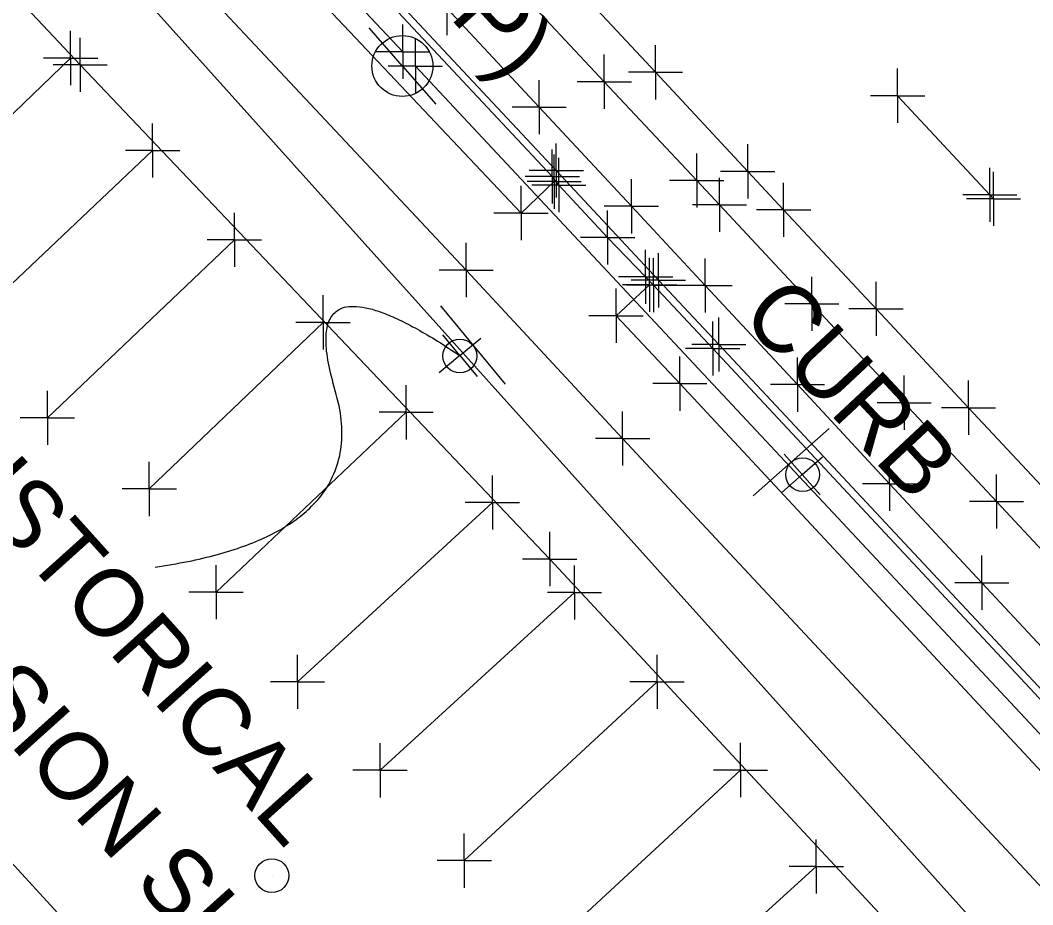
# Model space of a CAD drawing. Extents: x 0 to 1944463, y 0 to 420651.
# Drawn here: x 1943501.3 to 1943576.1, y 416992 to 417057.4 of the extents above; entities that cross this region are included whole.
import ezdxf

# ---------------------------------------------------------------- set-up
doc = ezdxf.new("R2010")
doc.units = 0
for name, color, linetype in [('SUR - DTM - Breaklines', 7, 'Continuous'), ('SUR - DTM - Breaklines - Points - Locators', 7, 'Continuous'), ('SUR - DTM - Spot Points - Locators', 7, 'Continuous'), ('SUR - NON-TRAN - Features', 7, 'Continuous'), ('SUR - NON-TRAN - Features - Points - Locators', 7, 'Continuous'), ('SUR - NON-TRAN - Features Text', 7, 'Continuous'), ('SUR - PROPERTY - Property Lines', 7, 'Continuous'), ('SUR - TR-CTRL - Pavement Marking', 7, 'Continuous'), ('SUR - TR-CTRL - Pavement Marking - Points - Locators', 7, 'Continuous'), ('SUR - TR-CTRL - Signs and Devices', 7, 'Continuous'), ('SUR - TR-CTRL - Signs and Devices - Points - Locators', 7, 'Continuous'), ('SUR - TRAN - Features', 7, 'Continuous'), ('SUR - TRAN - Features - Points - Locators', 7, 'Continuous'), ('SUR - TRAN - Features Text', 7, 'Continuous'), ('SUR - TRAN - Roads', 7, 'Continuous'), ('SUR - UTL - Fiber Optic Cable (Underground)', 7, 'Continuous'), ('SUR - UTL - Overhead Wire Crossings', 7, 'Continuous'), ('SUR - UTL - Overhead Wire Crossings - Points - Locators', 7, 'Continuous'), ('SUR - UTL - Poles and Miscellaneous', 7, 'Continuous')]:
    doc.layers.add(name, color=color, linetype=linetype)

msp = doc.modelspace()

# ---------------------------------------------------------------- linework, layer by layer
at = {"layer": 'SUR - DTM - Breaklines'}
msp.add_lwpolyline([(1943690.037, 416884.41), (1943687.662, 416887.901), (1943684.141, 416892.114), (1943657.009, 416921.299), (1943621.67, 416959.115), (1943586.87, 416996.211), (1943552.435, 417033.099), (1943548.063, 417037.789), (1943547.477, 417038.396), (1943544.67, 417041.299), (1943541.061, 417045.18), (1943540.584, 417045.813), (1943504.988, 417083.827), (1943481.846, 417108.505), (1943446.671, 417146.1), (1943414.771, 417178.279)], dxfattribs=at)
at = {"layer": 'SUR - DTM - Breaklines - Points - Locators'}
for p, q in [((1943540.584, 417045.813), (1943540.584, 417047.813)), ((1943541.061, 417045.18), (1943541.061, 417047.18)), ((1943540.584, 417045.813), (1943538.584, 417045.813)), ((1943540.584, 417045.813), (1943542.584, 417045.813)), ((1943540.584, 417045.813), (1943540.584, 417043.813)), ((1943541.061, 417045.18), (1943539.061, 417045.18)), ((1943541.061, 417045.18), (1943543.061, 417045.18)), ((1943541.061, 417045.18), (1943541.061, 417043.18)), ((1943544.67, 417041.299), (1943544.67, 417043.299)), ((1943544.67, 417041.299), (1943542.67, 417041.299)), ((1943544.67, 417041.299), (1943546.67, 417041.299)), ((1943544.67, 417041.299), (1943544.67, 417039.299)), ((1943547.477, 417038.396), (1943547.477, 417040.396)), ((1943548.063, 417037.789), (1943548.063, 417039.789)), ((1943547.477, 417038.396), (1943545.477, 417038.396)), ((1943547.477, 417038.396), (1943549.477, 417038.396)), ((1943547.477, 417038.396), (1943547.477, 417036.396)), ((1943548.063, 417037.789), (1943546.063, 417037.789)), ((1943548.063, 417037.789), (1943550.063, 417037.789)), ((1943548.063, 417037.789), (1943548.063, 417035.789)), ((1943552.435, 417033.099), (1943552.435, 417035.099)), ((1943552.435, 417033.099), (1943550.435, 417033.099)), ((1943552.435, 417033.099), (1943554.435, 417033.099)), ((1943552.435, 417033.099), (1943552.435, 417031.099))]:
    msp.add_line(p, q, dxfattribs=at)
at = {"layer": 'SUR - DTM - Spot Points - Locators'}
msp.add_line((1943519.88, 416994.137), (1943519.88, 416994.137), dxfattribs=at)
msp.add_circle((1943519.869, 416994.148), 1.25, dxfattribs=at)
at = {"layer": 'SUR - NON-TRAN - Features'}
msp.add_line((1943532.315, 417036.25), (1943537.094, 417030.47), dxfattribs=at)
msp.add_circle((1943533.755, 417032.547), 1.25, dxfattribs=at)
at = {"layer": 'SUR - NON-TRAN - Features - Points - Locators'}
for q in [(1943532.486, 417034.122), (1943535.302, 417033.855), (1943532.219, 417031.306), (1943535.035, 417031.039)]:
    msp.add_line((1943533.761, 417032.58), q, dxfattribs=at)
at = {"layer": 'SUR - NON-TRAN - Features Text'}
msp.add_open_spline([(1943511.236, 417016.947), (1943527.718, 417019.334), (1943521.32, 417040.925), (1943533.761, 417032.58)], degree=2, dxfattribs=at)
at = {"layer": 'SUR - PROPERTY - Property Lines'}
for p, q in [((1943532.796, 417058.251), (1943532.796, 417056.251)), ((1943539.609, 417050.932), (1943539.609, 417052.932)), ((1943539.609, 417050.932), (1943537.609, 417050.932)), ((1943539.609, 417050.932), (1943541.609, 417050.932)), ((1943539.609, 417050.932), (1943539.609, 417048.932)), ((1943546.423, 417043.612), (1943546.423, 417045.612)), ((1943546.423, 417043.612), (1943544.423, 417043.612)), ((1943546.423, 417043.612), (1943548.423, 417043.612)), ((1943546.423, 417043.612), (1943546.423, 417041.612)), ((1943551.879, 417037.752), (1943551.879, 417039.752)), ((1943551.879, 417037.752), (1943549.879, 417037.752)), ((1943551.879, 417037.752), (1943553.879, 417037.752)), ((1943551.879, 417037.752), (1943551.879, 417035.752)), ((1943558.693, 417030.433), (1943558.693, 417032.433)), ((1943558.693, 417030.433), (1943556.693, 417030.433)), ((1943558.693, 417030.433), (1943560.693, 417030.433)), ((1943558.693, 417030.433), (1943558.693, 417028.433)), ((1943565.507, 417023.113), (1943565.507, 417025.113)), ((1943565.507, 417023.113), (1943563.507, 417023.113)), ((1943565.507, 417023.113), (1943567.507, 417023.113)), ((1943565.507, 417023.113), (1943565.507, 417021.113)), ((1943572.32, 417015.794), (1943572.32, 417017.794)), ((1943572.32, 417015.794), (1943570.32, 417015.794)), ((1943572.32, 417015.794), (1943574.32, 417015.794)), ((1943572.32, 417015.794), (1943572.32, 417013.794))]:
    msp.add_line(p, q, dxfattribs=at)
at = {"layer": 'SUR - TR-CTRL - Pavement Marking'}
for points in [[(1943499.195, 417106.006), (1943506.035, 417098.711), (1943512.875, 417091.417), (1943519.716, 417084.122), (1943520.96, 417082.795), (1943527.773, 417075.474), (1943534.585, 417068.154), (1943541.397, 417060.833), (1943548.21, 417053.513), (1943555.022, 417046.192), (1943557.674, 417043.342), (1943564.5, 417036.034), (1943571.327, 417028.727), (1943578.153, 417021.419), (1943584.979, 417014.111), (1943591.805, 417006.803), (1943598.631, 416999.495), (1943605.457, 416992.187), (1943608.116, 416989.341), (1943614.942, 416982.033), (1943621.768, 416974.725), (1943628.595, 416967.418), (1943635.421, 416960.11), (1943642.247, 416952.802)], [(1943504.999, 417054.566), (1943491.021, 417041.097)], [(1943566.098, 417051.785), (1943572.905, 417044.459), (1943573.181, 417044.162)], [(1943497.311, 417034.718), (1943511.056, 417047.731)], [(1943517.094, 417041.139), (1943503.284, 417027.979)], [(1943510.812, 417022.722), (1943523.645, 417035.034)], [(1943529.79, 417028.386), (1943515.743, 417015.091)], [(1943521.761, 417008.465), (1943536.155, 417021.717)], [(1943542.22, 417015.077), (1943527.86, 417001.934)], [(1943534.084, 416995.257), (1943548.321, 417008.478)], [(1943554.489, 417001.953), (1943540.209, 416988.716)], [(1943546.325, 416982.336), (1943560.087, 416994.828)]]:
    msp.add_lwpolyline(points, dxfattribs=at)
at = {"layer": 'SUR - TR-CTRL - Pavement Marking - Points - Locators'}
for p, q in [((1943504.999, 417054.566), (1943504.999, 417056.566)), ((1943548.21, 417053.513), (1943548.21, 417055.513)), ((1943504.999, 417054.566), (1943502.999, 417054.566)), ((1943504.999, 417054.566), (1943506.999, 417054.566)), ((1943504.999, 417054.566), (1943504.999, 417052.566)), ((1943548.21, 417053.513), (1943546.21, 417053.513)), ((1943548.21, 417053.513), (1943550.21, 417053.513)), ((1943548.21, 417053.513), (1943548.21, 417051.513)), ((1943566.098, 417051.785), (1943566.098, 417053.785)), ((1943566.098, 417051.785), (1943564.098, 417051.785)), ((1943566.098, 417051.785), (1943568.098, 417051.785)), ((1943566.098, 417051.785), (1943566.098, 417049.785)), ((1943511.056, 417047.731), (1943511.056, 417049.731)), ((1943555.022, 417046.192), (1943555.022, 417048.192)), ((1943511.056, 417047.731), (1943509.056, 417047.731)), ((1943511.056, 417047.731), (1943513.056, 417047.731)), ((1943511.056, 417047.731), (1943511.056, 417045.731)), ((1943572.905, 417044.459), (1943572.905, 417046.459)), ((1943555.022, 417046.192), (1943553.022, 417046.192)), ((1943555.022, 417046.192), (1943557.022, 417046.192)), ((1943555.022, 417046.192), (1943555.022, 417044.192)), ((1943573.181, 417044.162), (1943573.181, 417046.162)), ((1943557.674, 417043.342), (1943557.674, 417045.342)), ((1943572.905, 417044.459), (1943570.905, 417044.459)), ((1943573.181, 417044.162), (1943571.181, 417044.162)), ((1943572.905, 417044.459), (1943574.905, 417044.459)), ((1943572.905, 417044.459), (1943572.905, 417042.459)), ((1943573.181, 417044.162), (1943575.181, 417044.162)), ((1943573.181, 417044.162), (1943573.181, 417042.162)), ((1943517.094, 417041.139), (1943517.094, 417043.139)), ((1943557.674, 417043.342), (1943555.674, 417043.342)), ((1943557.674, 417043.342), (1943559.674, 417043.342)), ((1943557.674, 417043.342), (1943557.674, 417041.342)), ((1943517.094, 417041.139), (1943515.094, 417041.139)), ((1943517.094, 417041.139), (1943519.094, 417041.139)), ((1943517.094, 417041.139), (1943517.094, 417039.139)), ((1943564.5, 417036.034), (1943564.5, 417038.034)), ((1943523.645, 417035.034), (1943523.645, 417037.034)), ((1943564.5, 417036.034), (1943562.5, 417036.034)), ((1943564.5, 417036.034), (1943566.5, 417036.034)), ((1943564.5, 417036.034), (1943564.5, 417034.034)), ((1943523.645, 417035.034), (1943521.645, 417035.034)), ((1943523.645, 417035.034), (1943525.645, 417035.034)), ((1943523.645, 417035.034), (1943523.645, 417033.034)), ((1943571.327, 417028.727), (1943571.327, 417030.727)), ((1943503.284, 417027.979), (1943503.284, 417029.979)), ((1943529.79, 417028.386), (1943529.79, 417030.386)), ((1943571.327, 417028.727), (1943569.327, 417028.727)), ((1943571.327, 417028.727), (1943573.327, 417028.727)), ((1943571.327, 417028.727), (1943571.327, 417026.727)), ((1943503.284, 417027.979), (1943501.284, 417027.979)), ((1943503.284, 417027.979), (1943505.284, 417027.979)), ((1943503.284, 417027.979), (1943503.284, 417025.979)), ((1943529.79, 417028.386), (1943527.79, 417028.386)), ((1943529.79, 417028.386), (1943531.79, 417028.386)), ((1943529.79, 417028.386), (1943529.79, 417026.386)), ((1943510.812, 417022.722), (1943510.812, 417024.722)), ((1943536.155, 417021.717), (1943536.155, 417023.717)), ((1943510.812, 417022.722), (1943508.812, 417022.722)), ((1943510.812, 417022.722), (1943512.812, 417022.722)), ((1943510.812, 417022.722), (1943510.812, 417020.722)), ((1943536.155, 417021.717), (1943534.155, 417021.717)), ((1943536.155, 417021.717), (1943538.155, 417021.717)), ((1943536.155, 417021.717), (1943536.155, 417019.717)), ((1943515.743, 417015.091), (1943515.743, 417017.091)), ((1943542.22, 417015.077), (1943542.22, 417017.077)), ((1943515.743, 417015.091), (1943513.743, 417015.091)), ((1943515.743, 417015.091), (1943517.743, 417015.091)), ((1943515.743, 417015.091), (1943515.743, 417013.091)), ((1943542.22, 417015.077), (1943540.22, 417015.077)), ((1943542.22, 417015.077), (1943544.22, 417015.077)), ((1943542.22, 417015.077), (1943542.22, 417013.077)), ((1943521.761, 417008.465), (1943521.761, 417010.465)), ((1943548.321, 417008.478), (1943548.321, 417010.478)), ((1943521.761, 417008.465), (1943519.761, 417008.465)), ((1943521.761, 417008.465), (1943523.761, 417008.465)), ((1943521.761, 417008.465), (1943521.761, 417006.465)), ((1943548.321, 417008.478), (1943546.321, 417008.478)), ((1943548.321, 417008.478), (1943550.321, 417008.478)), ((1943548.321, 417008.478), (1943548.321, 417006.478)), ((1943527.86, 417001.934), (1943527.86, 417003.934)), ((1943554.489, 417001.953), (1943554.489, 417003.953)), ((1943527.86, 417001.934), (1943525.86, 417001.934)), ((1943527.86, 417001.934), (1943529.86, 417001.934)), ((1943527.86, 417001.934), (1943527.86, 416999.934)), ((1943554.489, 417001.953), (1943552.489, 417001.953)), ((1943554.489, 417001.953), (1943556.489, 417001.953)), ((1943554.489, 417001.953), (1943554.489, 416999.953)), ((1943534.084, 416995.257), (1943534.084, 416997.257)), ((1943560.087, 416994.828), (1943560.087, 416996.828)), ((1943534.084, 416995.257), (1943532.084, 416995.257)), ((1943534.084, 416995.257), (1943536.084, 416995.257)), ((1943534.084, 416995.257), (1943534.084, 416993.257)), ((1943560.087, 416994.828), (1943558.087, 416994.828)), ((1943560.087, 416994.828), (1943562.087, 416994.828)), ((1943560.087, 416994.828), (1943560.087, 416992.828))]:
    msp.add_line(p, q, dxfattribs=at)
at = {"layer": 'SUR - TR-CTRL - Signs and Devices'}
msp.add_line((1943555.42, 417022.227), (1943561.048, 417027.184), dxfattribs=at)
msp.add_circle((1943559.076, 417023.782), 1.25, dxfattribs=at)
at = {"layer": 'SUR - TR-CTRL - Signs and Devices - Points - Locators'}
for q in [(1943557.721, 417025.287), (1943560.544, 417025.109), (1943557.543, 417022.465), (1943560.366, 417022.286)]:
    msp.add_line((1943559.043, 417023.787), q, dxfattribs=at)
at = {"layer": 'SUR - TRAN - Features'}
for points in [[(1943690.517, 416884.687), (1943688.171, 416888.179), (1943684.491, 416892.496), (1943657.382, 416921.566), (1943622.127, 416959.409), (1943587.363, 416996.51), (1943552.883, 417033.403), (1943548.422, 417038.143), (1943540.877, 417046.253), (1943505.414, 417084.161), (1943482.193, 417108.964), (1943447.041, 417146.494), (1943415.051, 417178.837)], [(1943540.728, 417045.434), (1943538.275, 417043.113), (1943502.36, 417081.158), (1943479.486, 417105.732), (1943444.03, 417143.558), (1943413.78, 417176.123), (1943414.656, 417178.251)], [(1943683.475, 416879.002), (1943650.193, 416914.722), (1943614.895, 416952.654), (1943579.604, 416990.202), (1943545.778, 417026.452), (1943534.226, 417038.899), (1943498.133, 417077.367), (1943475.267, 417101.767), (1943439.87, 417139.584), (1943410.719, 417170.507), (1943406.186, 417175.311), (1943401.196, 417176.55), (1943395.893, 417176.476), (1943388.428, 417174.941), (1943381.482, 417171.318), (1943374.135, 417163.898), (1943371.169, 417159.245), (1943367.675, 417150.231), (1943360.721, 417127.894)], [(1943497.263, 417103.321), (1943504.089, 417096.012), (1943510.914, 417088.704), (1943517.74, 417081.396), (1943523.951, 417074.745), (1943530.777, 417067.436), (1943537.602, 417060.128), (1943544.428, 417052.82), (1943551.253, 417045.511), (1943552.931, 417043.715), (1943559.756, 417036.407), (1943566.582, 417029.098), (1943573.407, 417021.79), (1943580.233, 417014.481), (1943587.058, 417007.173), (1943593.884, 416999.865), (1943598.274, 416995.164), (1943605.099, 416987.855), (1943611.925, 416980.547), (1943618.75, 416973.238), (1943625.576, 416965.93), (1943632.401, 416958.621), (1943639.227, 416951.313)], [(1943697.4, 416860.877), (1943690.662, 416853.516), (1943680.011, 416848.771), (1943671.071, 416850.108), (1943659.172, 416861.163), (1943671.245, 416876.496), (1943646.14, 416904.56), (1943621.368, 416931.316), (1943572.636, 416982.883), (1943540.39, 417017.544), (1943505.699, 417054.06), (1943474.434, 417087.298), (1943457.685, 417072.554), (1943450.018, 417075.306), (1943447.742, 417078.93), (1943449.061, 417085.558), (1943418.603, 417095.278), (1943390.386, 417103.24), (1943385.223, 417087.294), (1943382.77, 417085.376), (1943380.03, 417085.521), (1943353.12, 417094.43), (1943345.493, 417101.695)], [(1943367.746, 417029.633), (1943406.307, 417018.531), (1943452.477, 417004.04), (1943496.412, 416990.112), (1943492.274, 416976.315), (1943492.525, 416974.048), (1943494.452, 416971.837), (1943520.477, 416963.597), (1943522.896, 416964.658), (1943524.259, 416966.561), (1943524.573, 416968.951), (1943494.435, 417001.865), (1943466.714, 417030.326), (1943464.676, 417030.907), (1943462.024, 417029.981), (1943457.335, 417015.719), (1943413.349, 417029.479), (1943372.153, 417042.1)], [(1943689.969, 416884.205), (1943688.032, 416882.685), (1943654.543, 416918.706), (1943619.098, 416956.562), (1943584.119, 416993.893), (1943550.009, 417030.506), (1943545.291, 417035.524), (1943547.776, 417037.81)]]:
    msp.add_lwpolyline(points, dxfattribs=at)
at = {"layer": 'SUR - TRAN - Features - Points - Locators'}
for p, q in [((1943505.699, 417054.06), (1943505.699, 417056.06)), ((1943544.428, 417052.82), (1943544.428, 417054.82)), ((1943505.699, 417054.06), (1943503.699, 417054.06)), ((1943505.699, 417054.06), (1943507.699, 417054.06)), ((1943505.699, 417054.06), (1943505.699, 417052.06)), ((1943544.428, 417052.82), (1943542.428, 417052.82)), ((1943544.428, 417052.82), (1943546.428, 417052.82)), ((1943544.428, 417052.82), (1943544.428, 417050.82)), ((1943540.877, 417046.253), (1943540.877, 417048.253)), ((1943540.728, 417045.434), (1943540.728, 417047.434)), ((1943551.253, 417045.511), (1943551.253, 417047.511)), ((1943540.877, 417046.253), (1943538.877, 417046.253)), ((1943540.877, 417046.253), (1943542.877, 417046.253)), ((1943540.877, 417046.253), (1943540.877, 417044.253)), ((1943552.931, 417043.715), (1943552.931, 417045.715)), ((1943538.275, 417043.113), (1943538.275, 417045.113)), ((1943540.728, 417045.434), (1943538.728, 417045.434)), ((1943540.728, 417045.434), (1943542.728, 417045.434)), ((1943540.728, 417045.434), (1943540.728, 417043.434)), ((1943551.253, 417045.511), (1943549.253, 417045.511)), ((1943551.253, 417045.511), (1943553.253, 417045.511)), ((1943551.253, 417045.511), (1943551.253, 417043.511)), ((1943552.931, 417043.715), (1943550.931, 417043.715)), ((1943552.931, 417043.715), (1943554.931, 417043.715)), ((1943552.931, 417043.715), (1943552.931, 417041.715)), ((1943538.275, 417043.113), (1943536.275, 417043.113)), ((1943538.275, 417043.113), (1943540.275, 417043.113)), ((1943538.275, 417043.113), (1943538.275, 417041.113)), ((1943534.226, 417038.899), (1943534.226, 417040.899)), ((1943547.776, 417037.81), (1943547.776, 417039.81)), ((1943548.422, 417038.143), (1943548.422, 417040.143)), ((1943534.226, 417038.899), (1943532.226, 417038.899)), ((1943534.226, 417038.899), (1943536.226, 417038.899)), ((1943534.226, 417038.899), (1943534.226, 417036.899)), ((1943559.756, 417036.407), (1943559.756, 417038.407)), ((1943545.291, 417035.524), (1943545.291, 417037.524)), ((1943547.776, 417037.81), (1943545.776, 417037.81)), ((1943548.422, 417038.143), (1943546.422, 417038.143)), ((1943547.776, 417037.81), (1943549.776, 417037.81)), ((1943547.776, 417037.81), (1943547.776, 417035.81)), ((1943548.422, 417038.143), (1943550.422, 417038.143)), ((1943548.422, 417038.143), (1943548.422, 417036.143)), ((1943559.756, 417036.407), (1943557.756, 417036.407)), ((1943559.756, 417036.407), (1943561.756, 417036.407)), ((1943559.756, 417036.407), (1943559.756, 417034.407)), ((1943545.291, 417035.524), (1943543.291, 417035.524)), ((1943545.291, 417035.524), (1943547.291, 417035.524)), ((1943545.291, 417035.524), (1943545.291, 417033.524)), ((1943552.883, 417033.403), (1943552.883, 417035.403)), ((1943552.883, 417033.403), (1943550.883, 417033.403)), ((1943552.883, 417033.403), (1943554.883, 417033.403)), ((1943552.883, 417033.403), (1943552.883, 417031.403)), ((1943550.009, 417030.506), (1943550.009, 417032.506)), ((1943566.582, 417029.098), (1943566.582, 417031.098)), ((1943550.009, 417030.506), (1943548.009, 417030.506)), ((1943550.009, 417030.506), (1943552.009, 417030.506)), ((1943550.009, 417030.506), (1943550.009, 417028.506)), ((1943545.778, 417026.452), (1943545.778, 417028.452)), ((1943566.582, 417029.098), (1943564.582, 417029.098)), ((1943566.582, 417029.098), (1943568.582, 417029.098)), ((1943566.582, 417029.098), (1943566.582, 417027.098)), ((1943545.778, 417026.452), (1943543.778, 417026.452)), ((1943545.778, 417026.452), (1943547.778, 417026.452)), ((1943545.778, 417026.452), (1943545.778, 417024.452)), ((1943573.407, 417021.79), (1943573.407, 417023.79)), ((1943573.407, 417021.79), (1943571.407, 417021.79)), ((1943573.407, 417021.79), (1943575.407, 417021.79)), ((1943573.407, 417021.79), (1943573.407, 417019.79)), ((1943540.39, 417017.544), (1943540.39, 417019.544)), ((1943540.39, 417017.544), (1943538.39, 417017.544)), ((1943540.39, 417017.544), (1943542.39, 417017.544)), ((1943540.39, 417017.544), (1943540.39, 417015.544))]:
    msp.add_line(p, q, dxfattribs=at)
at = {"layer": 'SUR - TRAN - Roads'}
msp.add_lwpolyline([(1943500.316, 417093.058), (1943507.153, 417085.76), (1943512.354, 417080.209), (1943519.168, 417072.889), (1943525.982, 417065.57), (1943532.796, 417058.251), (1943539.609, 417050.932), (1943546.423, 417043.612), (1943551.879, 417037.752), (1943558.693, 417030.433), (1943565.507, 417023.113), (1943572.32, 417015.794), (1943579.134, 417008.475), (1943585.948, 417001.155), (1943592.762, 416993.836), (1943599.576, 416986.517), (1943602.577, 416983.292), (1943609.421, 416976.001), (1943616.265, 416968.71), (1943623.109, 416961.419), (1943629.953, 416954.127)], dxfattribs=at)
at = {"layer": 'SUR - UTL - Fiber Optic Cable (Underground)'}
msp.add_lwpolyline([(1943675.935, 416874.811), (1943301.532, 417291.453), (1943229.017, 417377.593), (1943204.769, 417412.08), (1943079.474, 417545.559), (1943001.447, 417611.824), (1942943.851, 417666.04), (1942875.969, 417717.873), (1942785.445, 417773.544), (1942671.047, 417813.855), (1942647.996, 417834.422), (1942364.461, 417940.541)], dxfattribs=at)
at = {"layer": 'SUR - UTL - Overhead Wire Crossings'}
for points in [[(1943529.537, 417055.034), (1943431.011, 417159.697)], [(1943644.273, 416932.242), (1943530.467, 417053.971)]]:
    msp.add_lwpolyline(points, dxfattribs=at)
at = {"layer": 'SUR - UTL - Overhead Wire Crossings - Points - Locators'}
for p, q in [((1943529.537, 417055.034), (1943529.537, 417057.034)), ((1943530.467, 417053.971), (1943530.467, 417055.971)), ((1943529.537, 417055.034), (1943527.537, 417055.034)), ((1943529.537, 417055.034), (1943531.537, 417055.034)), ((1943529.537, 417055.034), (1943529.537, 417053.034)), ((1943530.467, 417053.971), (1943528.467, 417053.971)), ((1943530.467, 417053.971), (1943532.467, 417053.971)), ((1943530.467, 417053.971), (1943530.467, 417051.971))]:
    msp.add_line(p, q, dxfattribs=at)
at = {"layer": 'SUR - UTL - Poles and Miscellaneous'}
for q in [(1943527.043, 417056.802), (1943531.975, 417051.152)]:
    msp.add_line((1943529.509, 417053.977), q, dxfattribs=at)
msp.add_circle((1943529.509, 417053.977), 2.25, dxfattribs=at)

# ---------------------------------------------------------------- texts
at = {"layer": 'SUR - NON-TRAN - Features Text'}
for s, height, p in [('COMMISSION SIGN', 4.99999, (1943479.03, 417027.627)), ('HISTORICAL', 5, (1943494.055, 417025.88))]:
    msp.add_text(s, height=height, rotation=311.98363, dxfattribs=at).set_placement(p)
at = {"layer": 'SUR - TRAN - Features Text'}
for s, height, rotation, p in [('BIKE PATH (ASP)', 4.99999, 312.28203, (1943500.683, 417093.057)), ('CURB', 5, 313.06337, (1943554.384, 417035.423))]:
    msp.add_text(s, height=height, rotation=rotation, dxfattribs=at).set_placement(p)

doc.saveas('drawing.dxf')
